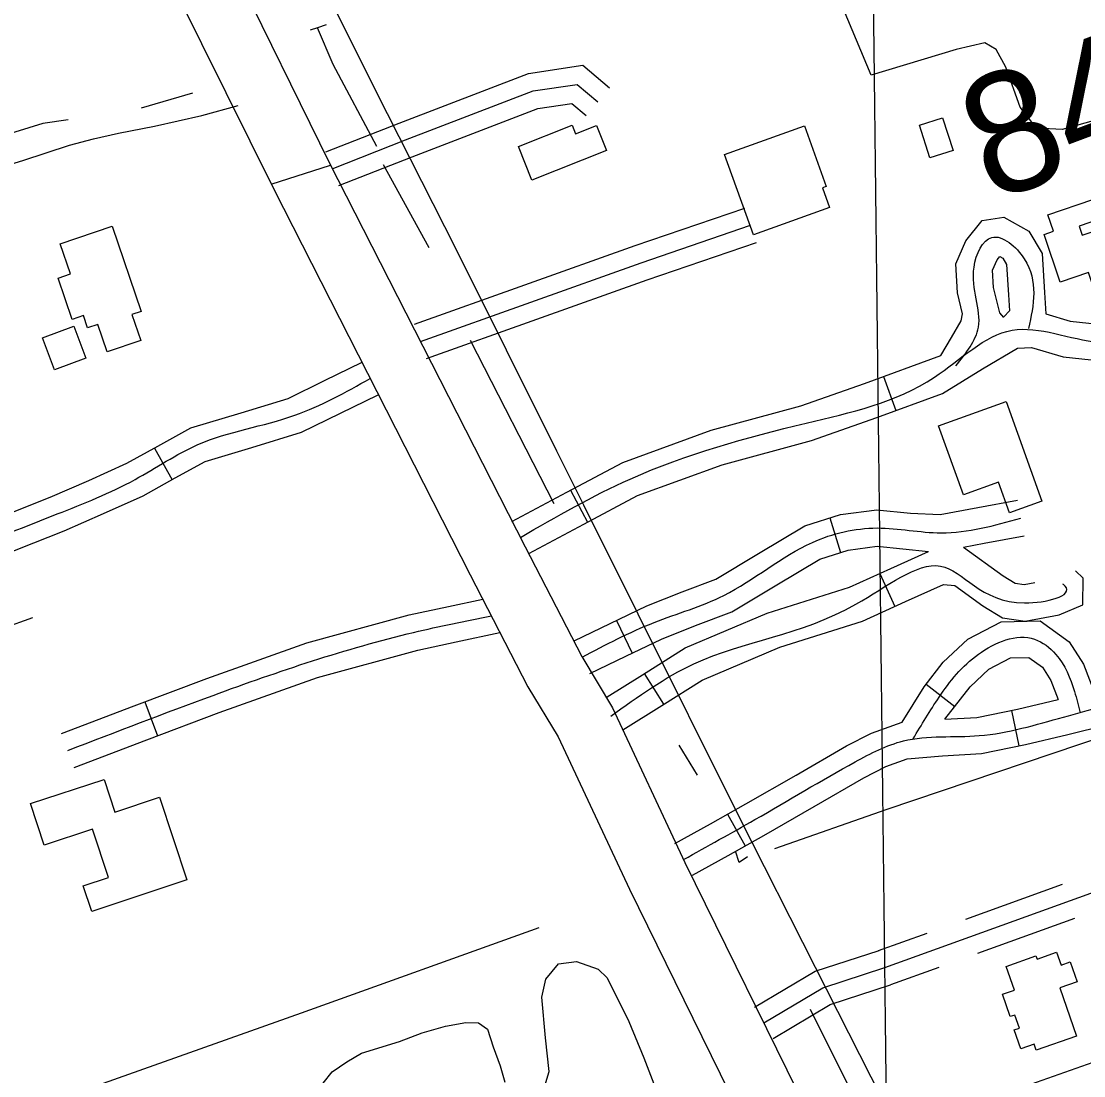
# Model space of a CAD drawing. Extents: x 3684037 to 3722149, y 433263 to 459021.
# Drawn here: x 3703318 to 3704198, y 447573 to 448446 of the extents above; entities that cross this region are included whole.
import ezdxf

# ---------------------------------------------------------------- set-up
doc = ezdxf.new("R2010")
doc.units = 0
for name, color, linetype in [('V-BLDG-OTLN', 7, 'Continuous'), ('V-GRID-MAJR', 7, 'Continuous'), ('V-RAIL-TRAK', 7, 'Continuous'), ('V-RIVR-EDGE', 7, 'Continuous'), ('V-ROAD-CNTR', 7, 'Continuous'), ('V-SITE-VEGE', 7, 'Continuous'), ('V-SURV-IDEN', 7, 'Continuous'), ('V-TOPO-SHOR', 7, 'Continuous')]:
    doc.layers.add(name, color=color, linetype=linetype)

msp = doc.modelspace()

# ---------------------------------------------------------------- linework, layer by layer
at = {"layer": 'V-BLDG-OTLN'}
for points in [[(3704061.97, 448359.88), (3704081.17, 448365.99), (3704089.82, 448338.8), (3704070.61, 448332.69)], [(3703802.65, 448338.89), (3703740.81, 448314.3), (3703729.72, 448342.18), (3703774.07, 448359.81), (3703776.91, 448352.67), (3703794.4, 448359.62)], [(3703924.3, 448269.06), (3703900.38, 448335.55), (3703966.56, 448359.36), (3703984.63, 448309.12), (3703981.54, 448308), (3703987.38, 448291.75)], [(3704236.8, 448282.29), (3704255.4, 448227.77), (3704210.64, 448212.49), (3704201.98, 448237.88), (3704178.59, 448229.9), (3704165.17, 448269.25), (3704173.11, 448271.96), (3704168.43, 448285.67), (3704205.51, 448298.32), (3704211.1, 448281.93), (3704194.27, 448276.18), (3704196.84, 448268.66)], [(3703393.08, 448276.1), (3703417, 448205.63), (3703409.42, 448203.05), (3703416.7, 448181.6), (3703388.93, 448172.17), (3703381.25, 448194.82), (3703372.6, 448191.89), (3703369.14, 448202.09), (3703359.85, 448198.93), (3703348.21, 448233.22), (3703358.38, 448236.67), (3703349.97, 448261.47)], [(3703345.19, 448157.11), (3703335.23, 448183.7), (3703361.17, 448193.42), (3703371.13, 448166.83)], [(3704098.46, 448053.6), (3704077.86, 448110.79), (3704133.72, 448130.91), (3704163.46, 448048.36), (3704136.64, 448038.7), (3704127.5, 448064.07)], [(3703432.33, 447803.22), (3703454.92, 447734.74), (3703376.07, 447708.72), (3703369.1, 447729.85), (3703389.98, 447736.74), (3703376.79, 447776.73), (3703336.74, 447763.52), (3703325.38, 447797.95), (3703386.38, 447818.07), (3703395.32, 447791.02)], [(3704178.17, 447645.36), (3704192.12, 447605.46), (3704158.74, 447593.79), (3704157.03, 447598.67), (3704145.95, 447594.8), (3704140.43, 447610.58), (3704144.73, 447612.08), (3704140.94, 447622.91), (3704137.15, 447621.59), (3704130.67, 447640.11), (3704140.65, 447643.6), (3704133.8, 447663.18), (3704158.5, 447671.82), (3704159.41, 447669.24), (3704175.64, 447674.92), (3704179.35, 447664.32), (3704186.9, 447666.96), (3704192.68, 447650.43)]]:
    msp.add_lwpolyline(points, close=True, dxfattribs=at)
at = {"layer": 'V-GRID-MAJR'}
msp.add_spline([(3704135.7, 438862.18), (3704065.22, 444919.15), (3703994.7, 450979.58), (3703924.18, 457040.01), (3703924.14, 457043.47)], degree=3, dxfattribs=at)
at = {"layer": 'V-RAIL-TRAK'}
msp.add_lwpolyline([(3704058.7, 447499.17), (3703975.94, 447662.13), (3703912.69, 447787.11), (3703828.88, 447954.82), (3703783.77, 448045.08), (3703761.4, 448089.82), (3703678.12, 448257), (3703611.7, 448387.79), (3703503.64, 448605.06), (3703493.48, 448625.11), (3703447.24, 448716.34), (3703388.73, 448833.41), (3703334.44, 448941), (3703302.3, 449004.79)], dxfattribs=at)
at = {"layer": 'V-RIVR-EDGE'}
msp.add_spline([(3696491.01, 456956.98), (3696499.46, 456945.34), (3696522.43, 456915.36), (3696551.06, 456881.73), (3696592.6, 456839.57), (3696607.93, 456824.57), (3696661.56, 456762.17), (3696696.26, 456732.56), (3696736.59, 456690.41), (3696782.99, 456647.43), (3696798.72, 456631.62), (3696862.88, 456574.85), (3696899.59, 456542.81), (3696931.08, 456518.47), (3696942.36, 456503.48), (3696952.45, 456494.97), (3696962.14, 456487.66), (3696987.16, 456470.62), (3697014.61, 456451.55), (3697061.04, 456420.29), (3697092.52, 456395.55), (3697134.08, 456360.67), (3697166.78, 456335.52), (3697185.73, 456316.47), (3697201.46, 456298.23), (3697211.53, 456284.46), (3697233.7, 456256.1), (3697255.88, 456230.97), (3697279.27, 456203.82), (3697316.37, 456164.91), (3697353.48, 456123.98), (3697376.87, 456099.66), (3697406.33, 456076.13), (3697430.14, 456057.88), (3697450.33, 456044.89), (3697520.13, 455982.44), (3697544.34, 455963.37), (3697581.9, 455942.25), (3697614.61, 455926), (3697632.78, 455913.82), (3697662.24, 455891.91), (3697710.26, 455848.12), (3697757.45, 455800.7), (3697792.14, 455767.05), (3697833.3, 455729.34), (3697868.4, 455696.9), (3697895.83, 455673.38), (3697933.75, 455633.66), (3697972.88, 455598.38), (3698039.46, 455539.58), (3698090.29, 455492.15), (3698135.88, 455447.55), (3698177.02, 455406.61), (3698217.74, 455359.2), (3698254.45, 455321.1), (3698281.47, 455292.72), (3698316.18, 455265.55), (3698357.36, 455240.78), (3698381.98, 455222.12), (3698407.8, 455194.96), (3698430.77, 455163.36), (3698450.93, 455141.88), (3698487.66, 455113.89), (3698517.53, 455091.17), (3698534.07, 455076.97), (3698556.24, 455049.42), (3698582.46, 455019.84), (3698614.72, 454987.01), (3698657.08, 454947.27), (3698691.37, 454913.62), (3698718, 454887.28), (3698807.16, 454806.58), (3698837.41, 454775.78), (3698881.4, 454739.68), (3698910.45, 454713.73), (3698949.18, 454677.64), (3698989.11, 454637.11), (3699039.14, 454591.7), (3699066.57, 454562.92), (3699088.77, 454545.47), (3699187.23, 454465.17), (3699228.39, 454429.88), (3699268.34, 454393.8), (3699300.6, 454360.56), (3699328.84, 454330.56), (3699382.5, 454285.14), (3699427.29, 454244.19), (3699474.49, 454199.59), (3699500.3, 454170.41), (3699532.57, 454139.2), (3699563.24, 454114.46), (3699588.66, 454093.77), (3699608.43, 454073.91), (3699636.65, 454041.49), (3699659.24, 454015.55), (3699675.77, 453998.53), (3699726.99, 453942.6), (3699768.93, 453898.01), (3699807.65, 453854.65), (3699829.44, 453837.61), (3699865.77, 453811.24), (3699885.13, 453793.8), (3699924.68, 453762.57), (3699939.63, 453754.85), (3699950.95, 453754.42), (3699975.6, 453746.67), (3700001.84, 453731.24), (3700023.64, 453714.2), (3700032.9, 453700.84), (3700036.11, 453688.7), (3700042.15, 453679.38), (3700052.63, 453667.23), (3700065.94, 453651.02), (3700072.38, 453638.47), (3700079.63, 453627.94), (3700095.35, 453607.27), (3700141.31, 453551.36), (3700161.45, 453521.38), (3700185.64, 453491.4), (3700219.92, 453452.9), (3700237.25, 453429.81), (3700255.39, 453407.52), (3700340.92, 453326.44), (3700393.37, 453280.61), (3700435.74, 453243.71), (3700480.94, 453207.61), (3700509.2, 453188.54), (3700535.04, 453172.3), (3700559.26, 453156.47), (3700600.44, 453130.89), (3700613.76, 453121.15), (3700623.46, 453116.28), (3700639.19, 453100.47), (3700647.65, 453090.74), (3700674.71, 453074.9), (3700691.25, 453060.71), (3700727.58, 453033.93), (3700758.25, 453008.78), (3700801.44, 452977.54), (3700837.37, 452952.38), (3700871.67, 452924.8), (3700903.95, 452898.44), (3700927.77, 452880.99), (3700958.44, 452857.86), (3701015.34, 452807.99), (3701048.43, 452780.41), (3701075.48, 452762.95), (3701104.95, 452743.47), (3701127.16, 452730.88), (3701156.63, 452713.42), (3701182.87, 452695.56), (3701204.67, 452682.16), (3701235.37, 452666.32), (3701255.56, 452654.14), (3701285.83, 452633.03), (3701312.86, 452607.09), (3701321.33, 452599.79), (3701332.23, 452591.67), (3701350.39, 452577.48), (3701370.57, 452560.44), (3701389.13, 452544.63), (3701408.91, 452532.04), (3701434.36, 452518.63), (3701456.18, 452512.11), (3701467.08, 452506.42), (3701486.05, 452491.01), (3701499.77, 452482.08), (3701518.75, 452468.28), (3701537.72, 452454.08), (3701554.26, 452439.49), (3701575.24, 452422.85), (3701592.2, 452410.28), (3701622.47, 452387.15), (3701647.09, 452368.49), (3701696.32, 452326.72), (3701727.79, 452300.36), (3701754.02, 452278.86), (3701780.66, 452258.17), (3701815.38, 452234.23), (3701863.81, 452194.89), (3701890.45, 452176.22), (3701916.7, 452162), (3701938.89, 452143.34), (3701962.31, 452129.94), (3701986.93, 452112.09), (3702011.95, 452090.6), (3702032.94, 452074.37), (3702051.1, 452058.55), (3702109.2, 452006.65), (3702158.04, 451973.37), (3702192.75, 451944.17), (3702212.11, 451923.9), (3702228.25, 451910.12), (3702239.56, 451906.04), (3702258.94, 451893.46), (3702276.69, 451876.03), (3702294.85, 451861.43), (3702325.52, 451839.11), (3702353.77, 451816.4), (3702388.48, 451789.62), (3702409.06, 451772.59), (3702442.56, 451743.39), (3702493.4, 451700.4), (3702516.8, 451677.7), (3702543.84, 451656.2), (3702589.05, 451624.55), (3702615.68, 451603.86), (3702648.37, 451577.9), (3702681.06, 451551.13), (3702714.15, 451522.34), (3702744.82, 451496.38), (3702761.76, 451479.36), (3702791.61, 451448.55), (3702806.52, 451427.89), (3702821.83, 451408.04), (3702843.21, 451386.55), (3702872.26, 451361.01), (3702910.6, 451327.75), (3702933.18, 451303.03), (3702957.78, 451275.47), (3702989.23, 451239), (3703050.15, 451184.26), (3703086.05, 451144.95), (3703114.68, 451113.34), (3703144.52, 451080.11), (3703160.65, 451061.87), (3703178, 451046.86), (3703202.6, 451019.71), (3703240.51, 450979.58), (3703264.72, 450956.48), (3703289.72, 450930.13), (3703316.74, 450902.16), (3703339.74, 450878.65), (3703374.42, 450840.15), (3703418.36, 450788.28), (3703459.08, 450738.85), (3703496.19, 450699.53), (3703592.58, 450595.78), (3703613.16, 450579.55), (3703630.9, 450558.88), (3703650.24, 450530.53), (3703671.59, 450496.51), (3703693.35, 450468.15), (3703725.21, 450432.89), (3703758.29, 450400.86), (3703788.55, 450373.7), (3703807.1, 450353.03), (3703820.41, 450338.03), (3703842.98, 450309.27), (3703868.37, 450275.64), (3703879.24, 450255.8), (3703887.68, 450233.54), (3703893.72, 450223.82), (3703916.29, 450193.44), (3703936.04, 450167.51), (3703950.95, 450147.66), (3704020.69, 450060.95), (3704036.82, 450041.5), (3704044.07, 450029.75), (3704061.81, 450007.88), (3704081.17, 449986.4), (3704102.92, 449954.4), (3704113.39, 449937.79), (3704138.38, 449903.36), (3704157.73, 449880.26), (3704175.46, 449851.91), (3704189.15, 449830.04), (3704204.88, 449813.42), (3704221.81, 449792.76), (3704273.77, 449711.76), (3704281.41, 449690.71), (3704297.12, 449666.01), (3704324.1, 449622.27), (3704340.63, 449601.6), (3704382.92, 449535.99), (3704402.67, 449506.83), (3704415.95, 449482.53), (3704431.66, 449459.44), (3704449.4, 449437.16), (3704471.98, 449410.42), (3704491.34, 449390.55), (3704521.18, 449354.9), (3704545.76, 449323.7), (3704553.81, 449308.31), (3704563.07, 449292.11), (3704576.77, 449271.05), (3704594.9, 449242.3), (3704618.66, 449204.23), (3704654.93, 449156.02), (3704685.15, 449111.87), (3704709.72, 449071.77), (3704733.89, 449034.11), (3704765.72, 448985.91), (3704789.88, 448945.01), (3704815.26, 448906.53), (3704829.35, 448881.42), (3704849.89, 448850.24), (3704868.83, 448820.67), (3704884.95, 448801.63), (3704901.08, 448780.96), (3704913.97, 448762.33), (3704925.64, 448740.06), (3704932.48, 448726.7), (3704949.8, 448698.35), (3704967.55, 448682.54), (3704988.15, 448670.76), (3705014.8, 448656.95), (3705046.3, 448639.88), (3705064.06, 448624.47), (3705092.28, 448592.05), (3705105.17, 448573.42), (3705120.49, 448553.97), (3705145.89, 448522.77), (3705180.17, 448483.87), (3705197.5, 448460.37), (3705228.52, 448416.22), (3705268.84, 448365.58), (3705295.84, 448328.31), (3705331.7, 448279.29), (3705359.5, 448238.78), (3705380.04, 448203.15), (3705402.15, 448152.55), (3705422.25, 448101.95), (3705439.55, 448066.32), (3705459.26, 448025.43)], degree=3, dxfattribs=at)
at = {"layer": 'V-ROAD-CNTR'}
for p, q in [((3704032.02, 448151.61), (3704042.35, 448123.44)), ((3703428.08, 448092.44), (3703442.61, 448066.19)), ((3703772.74, 448057.47), (3703786.8, 448030.97)), ((3703987.57, 448034.55), (3703996.62, 448005.95)), ((3704029.25, 447988.63), (3704041.65, 447961.31)), ((3703810.97, 447949.65), (3703823.95, 447922.61)), ((3703833.88, 447905.6), (3703849.85, 447880.21)), ((3704067.52, 447896.83), (3704091.25, 447878.47)), ((3703419.98, 447882.17), (3703430.63, 447854.12)), ((3704138.3, 447875.11), (3704144.36, 447845.73)), ((3703902.9, 447789.25), (3703917.53, 447763.07))]:
    msp.add_line(p, q, dxfattribs=at)
for points in [[(3703253.2, 448978.32), (3703572.77, 448329.01), (3703735.23, 448010.73), (3703782.15, 447919.68), (3703807.58, 447877.3), (3703867.63, 447749.23), (3704070.18, 447337.39), (3704292.99, 446898.89), (3704318.55, 446848), (3704583.61, 446323.54), (3704886.48, 445717.99), (3705131.8, 445231.36), (3705345.69, 444802.66)], [(3703205.81, 448953.14), (3703527.12, 448306.13), (3703689.79, 447987.42), (3703737.51, 447894.82), (3703762.45, 447853.26), (3703821.59, 447727.12), (3704024.5, 447314.56), (3704247.41, 446875.86), (3704272.94, 446825.02), (3704537.99, 446300.6), (3704840.84, 445695.08), (3705086.15, 445208.47), (3705299.99, 444779.86)], [(3703569.97, 448337.73), (3703630.71, 448361.55), (3703738.06, 448402.73), (3703782.9, 448409.45), (3703805.1, 448390.65)], [(3703575.45, 448323.76), (3703636.14, 448347.57), (3703741.9, 448388.14), (3703778.4, 448393.61), (3703795.41, 448379.21)], [(3702886.21, 448186.99), (3703056.45, 448245.47), (3703242.64, 448307.27), (3703319.1, 448330.53), (3703357.67, 448343.16), (3703377.62, 448348.47), (3703398.23, 448353.12), (3703428.16, 448359.1), (3703467.39, 448367.74), (3703497.32, 448376.05)], [(3703580.93, 448309.8), (3703641.56, 448333.58), (3703745.75, 448373.55), (3703773.9, 448377.77), (3703785.72, 448367.76)], [(3703524.79, 448310.82), (3703573.98, 448326.64)], [(3704166.71, 448203.57), (3704186.89, 448197.63), (3704210.04, 448195.12), (3704263.55, 448208.14), (3704318.77, 448225.91), (3704365.8, 448243.26), (3704410.54, 448263.85), (3704447.86, 448285.05), (3704485.73, 448306.57)], [(3703643.41, 448194.89), (3703826.4, 448260.1), (3703917.18, 448291.13)], [(3704079.72, 448169.1), (3704088.53, 448184.07), (3704096.61, 448197.82), (3704097.74, 448203.58), (3704093.42, 448220.83), (3704091.99, 448245.09), (3704100.41, 448264.16), (3704113.95, 448280.79), (3704131.78, 448283.5), (3704152.72, 448271.97), (3704163.57, 448253.5), (3704165.6, 448221.15), (3704166.71, 448203.57)], [(3703648.44, 448180.76), (3703831.35, 448245.94), (3703922.03, 448276.94)], [(3703738.3, 448005.23), (3703783.81, 448029.38), (3703828.39, 448053.04), (3703898.53, 448078.5), (3703972.63, 448098.78), (3704026.51, 448117.64), (3704080.95, 448137.6), (3704114.08, 448157.99), (3704143.2, 448175.19), (3704154.77, 448175.81), (3704180.99, 448168.09), (3704212.03, 448164.72), (3704271.71, 448179.24), (3704328.56, 448197.54), (3704377.28, 448215.52), (3704424.25, 448237.13), (3704462.68, 448258.97), (3704500.55, 448280.49)], [(3703653.48, 448166.63), (3703836.29, 448231.78), (3703926.88, 448262.75)], [(3704131.82, 448200.64), (3704128.48, 448204.37), (3704123.2, 448225.4), (3704122.36, 448239.61), (3704126.23, 448248.35), (3704128.45, 448251.08), (3704131.03, 448249.67), (3704134.08, 448244.47), (3704135.66, 448219.27), (3704136.49, 448206.07)], [(3704131.81, 448200.98), (3704136.49, 448206.07)], [(3703724.24, 448031.73), (3703769.74, 448055.88), (3703816.18, 448080.53), (3703889.44, 448107.12), (3703963.7, 448127.44), (3704016.4, 448145.88), (3704079.72, 448169.1)], [(3703174.28, 447978.96), (3703219.55, 447999.73), (3703265.07, 448020.61), (3703303.49, 448036.58), (3703341.72, 448051.71), (3703373.77, 448065.58), (3703405.25, 448079.8), (3703430.8, 448093.94), (3703458.3, 448109.2), (3703499.95, 448121.55), (3703538.73, 448133.55), (3703568.96, 448148.28), (3703600.23, 448163.51)], [(3703186.79, 447951.69), (3703232.06, 447972.46), (3703277.09, 447993.12), (3703314.77, 448008.78), (3703353.2, 448023.99), (3703385.91, 448038.14), (3703418.71, 448052.97), (3703445.34, 448067.7), (3703469.98, 448081.37), (3703508.65, 448092.84), (3703549.79, 448105.57), (3703582.1, 448121.31), (3703613.37, 448136.53)], [(3703775.89, 447932.82), (3703805.75, 447947.15), (3703836.05, 447961.69), (3703865.4, 447973.48), (3703893.29, 447983.97), (3703928.5, 448005), (3703967.07, 448028.06), (3703996.47, 448037.37), (3704026.63, 448041.33), (3704054.62, 448038.38), (3704078.99, 448037.28), (3704110.21, 448043.06), (3704143.13, 448049.14)], [(3704098.34, 448010.35), (3704115.67, 448013.56), (3704148.58, 448019.64)], [(3703788.87, 447905.77), (3703818.73, 447920.1), (3703848.14, 447934.22), (3703876.28, 447945.52), (3703906.36, 447956.84), (3703943.89, 447979.25), (3703979.46, 448000.52), (3704003, 448007.97), (3704027.01, 448011.12), (3704069.38, 448006.66)], [(3704098.34, 448010.35), (3704131.25, 447986.72), (3704141.27, 447980.51), (3704148.76, 447979.4), (3704157.51, 447981.09)], [(3703803.32, 447886.38), (3703832.52, 447904.75), (3703867.93, 447927.03), (3703935.75, 447955.64), (3704003.99, 447977.17), (3704038.15, 447992.67), (3704069.38, 448006.66)], [(3703816.15, 447859.01), (3703848.5, 447879.36), (3703881.84, 447900.33), (3703946.12, 447927.45), (3704014.74, 447949.1), (3704050.48, 447965.32), (3704081.84, 447979.38), (3704091.3, 447978.48), (3704114.58, 447961.76), (3704130.73, 447951.75), (3704149.41, 447948.97), (3704177.58, 447954.41), (3704197.37, 447962.72), (3704197.73, 447984.54), (3704191.13, 447990.72)], [(3703351.02, 447855.99), (3703411.17, 447878.82), (3703471.47, 447901.72), (3703554.25, 447931.18), (3703639.16, 447954.33), (3703671.82, 447961.34), (3703700.11, 447967.4)], [(3704047.73, 447865.52), (3704065.85, 447894.67), (3704081.63, 447915.06), (3704102.09, 447934.06), (3704129.74, 447948.42), (3704161.95, 447949.26), (3704186.03, 447932.08), (3704197.83, 447913.35), (3704206.37, 447891.16)], [(3703361.67, 447827.94), (3703421.82, 447850.78), (3703481.82, 447873.56), (3703563.24, 447902.53), (3703646.26, 447925.17), (3703678.11, 447932), (3703714.35, 447939.77)], [(3704083.01, 447867.81), (3704103.85, 447894.76), (3704119.52, 447909.31), (3704137.43, 447918.61), (3704152.7, 447919.01), (3704163.8, 447911.09), (3704170.89, 447899.84), (3704176.96, 447884.06)], [(3703873.78, 447738.62), (3703903.34, 447755.13), (3703932.96, 447771.69), (3703974.63, 447795.53), (3704015.83, 447819.33), (3704034.08, 447828.68), (3704051.9, 447835.12), (3704081.07, 447837.67), (3704113.41, 447839.35), (3704149.77, 447846.85), (3704184.95, 447855.12), (3704217.08, 447863.08), (3704248.96, 447873.16), (3704293.31, 447890.75), (3704337.16, 447908.15)], [(3704033.23, 447662.18), (3704257.64, 447743.18), (3704576.65, 447841.71), (3704693.91, 447884.6)], [(3704083.01, 447867.81), (3704109.58, 447869.19), (3704143.31, 447876.15), (3704176.96, 447884.06)], [(3703859.15, 447764.81), (3703888.7, 447781.32), (3703918.19, 447797.8), (3703959.67, 447821.54), (3704001.49, 447845.69), (3704022.09, 447856.24), (3704047.73, 447865.52)], [(3704100.27, 447702.32), (3704180.42, 447731.25)], [(3704110.46, 447674.11), (3704190.6, 447703.03)], [(3704028.14, 447676.29), (3704068.21, 447690.75)], [(3703925.27, 447629.32), (3703975.58, 447659.25), (3704028.6, 447676.45)], [(3703932.94, 447616.43), (3703981.81, 447645.5), (3704033.23, 447662.18)], [(3704038.32, 447648.07), (3704078.4, 447662.54)], [(3703940.61, 447603.54), (3703988.03, 447631.75), (3704037.86, 447647.91)]]:
    msp.add_lwpolyline(points, dxfattribs=at)
for points in [[(3703731.27, 448018.48), (3703822.28, 448066.79), (3703968.17, 448113.11), (3704074.37, 448151.16), (3704138.73, 448189.97), (3704211.04, 448179.92), (3704323.66, 448211.73), (3704417.39, 448250.49), (3704493.14, 448293.53)], [(3704092.08, 448160.52), (3704110.83, 448192.42), (3704107.18, 448242.35), (3704121.93, 448266.83), (3704148.82, 448248.99), (3704152.44, 448191.43)], [(3703180.53, 447965.32), (3703271.08, 448006.86), (3703347.46, 448037.85), (3703411.98, 448066.38), (3703464.14, 448095.28), (3703544.26, 448119.56), (3703606.8, 448150.02)], [(3703782.38, 447919.29), (3703842.09, 447947.95), (3703899.82, 447970.41), (3703973.26, 448014.29), (3704026.82, 448026.22), (3704080.03, 448022.22), (3704145.86, 448034.39)], [(3703806.13, 447870.42), (3703874.88, 447913.68), (3704009.36, 447963.13), (3704079.32, 447994.68), (3704149.09, 447964.19), (3704182.62, 447978.13), (3704180.88, 447979.76)], [(3703356.34, 447841.97), (3703476.65, 447887.64), (3703642.71, 447939.75), (3703707.23, 447953.58)], [(3704056.72, 447851.57), (3704078.19, 447886.1), (3704110.8, 447921.69), (3704157.33, 447934.14), (3704174.91, 447921.58), (3704190.45, 447890.77), (3704195.24, 447873.11)], [(3703866.46, 447751.71), (3703925.58, 447784.74), (3704008.66, 447832.51), (3704048.64, 447849.89), (3704111.5, 447854.27), (3704181.43, 447869.7), (3704243.92, 447887.3), (3704331.63, 447922.09)]]:
    msp.add_spline(points, degree=3, dxfattribs=at)
at = {"layer": 'V-SITE-VEGE'}
for points in [[(3704246.58, 448374.7), (3704180.08, 448356.09), (3704158.8, 448357.42), (3704145.51, 448374.72), (3704133.54, 448407.97), (3704125.57, 448422.59), (3704116.26, 448427.92), (3704092.32, 448422.6), (3704021.83, 448401.34), (3703954.03, 448563.6), (3704257.63, 448673.32)], [(3703751.61, 447564.35), (3703755.11, 447576.13), (3703752.06, 447604.07), (3703749.01, 447637.68), (3703752.5, 447652.52), (3703762.98, 447665.17), (3703777.82, 447667.35), (3703795.72, 447660.8), (3703803.14, 447653.82), (3703821.02, 447617.59), (3703833.68, 447587.47), (3703845.89, 447555.16)], [(3703553.01, 447547.8), (3703575.28, 447575.73), (3703587.5, 447584.02), (3703599.72, 447591.44), (3703631.15, 447601.04), (3703649.92, 447608.02), (3703669.13, 447613.69), (3703686.15, 447616.74), (3703696.63, 447616.3), (3703704.05, 447611.06), (3703708.85, 447596.66), (3703714.52, 447580.94), (3703718.44, 447567.41)]]:
    msp.add_lwpolyline(points, dxfattribs=at)
at = {"layer": 'V-TOPO-SHOR'}
for p, q in [((3703459.48, 448386.28), (3703416.95, 448373.89)), ((3703655.61, 448258.12), (3703617.86, 448326.98)), ((3703759.14, 448046.32), (3703689.97, 448181.39)), ((3703877.93, 447821.57), (3703862.75, 447846.33))]:
    msp.add_line(p, q, dxfattribs=at)
for points in [[(3703570.33, 448443.02), (3703563.16, 448440.51), (3703557.03, 448438.37)], [(3703612.36, 448342.25), (3703576.27, 448409.92), (3703563.16, 448440.51)], [(3703356.64, 448364.14), (3703335.56, 448361.17), (3703296.99, 448349.21), (3703130.75, 448289.4), (3702882.06, 448203.67)], [(3705176.01, 448189.94), (3704942.61, 448107.54), (3704677.96, 448015.83), (3704465.17, 447940.73), (3704240.41, 447862.31), (3704034.94, 447793.2), (3703941.91, 447760.59)], [(3703326.9, 447951.88), (3703154.79, 447890.06), (3703003.51, 447835.34), (3702835.32, 447782.17), (3702622.74, 447708.14), (3702534.32, 447676.25), (3702414.2, 447633.72)], [(3703919.45, 447753.96), (3703912.59, 447749.34), (3703909.53, 447758.54)], [(3703746.68, 447695.19), (3703549.52, 447624.41), (3703242.31, 447515.42), (3702998.94, 447431.68), (3702891.88, 447391.81)], [(3704398, 447651.61), (3704139.95, 447560.46), (3704081.31, 447537.47)], [(3704036.11, 447522.05), (3704026.95, 447516.66), (3703971.8, 447627.43)]]:
    msp.add_lwpolyline(points, dxfattribs=at)

# ---------------------------------------------------------------- texts
at = {"layer": 'V-SURV-IDEN'}
msp.add_text('843+93.9', height=100, rotation=20.57775, dxfattribs=at).set_placement((3704121.31, 448295.44))

doc.saveas('drawing.dxf')
